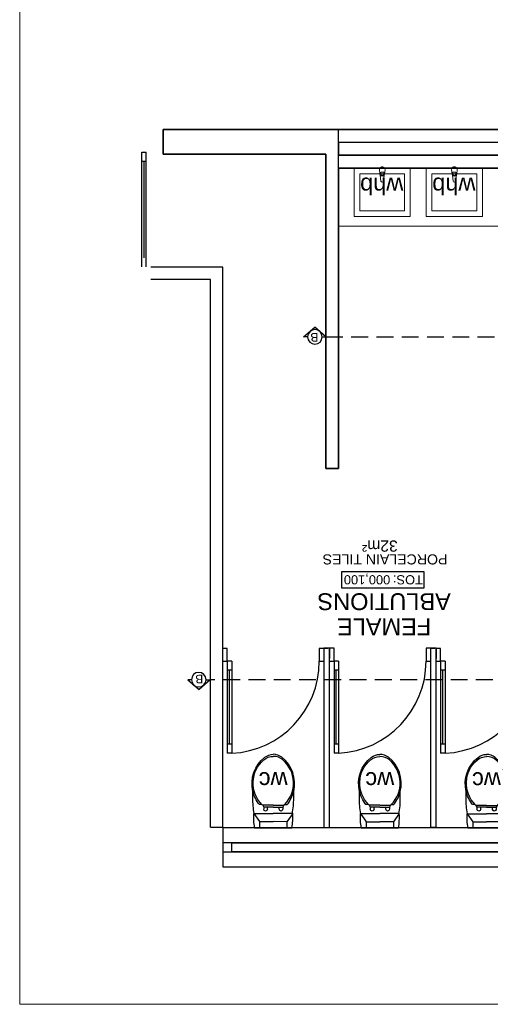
# Model space of a CAD drawing. Header units: millimetres. Extents: x -115474967 to 444143, y -74377 to 241828222.
# Tile 298 of 590: x -167115 to -162925, y 264927 to 273700. Entities that reach past the tile are written whole.
import ezdxf
from ezdxf.enums import TextEntityAlignment as Align

# ---------------------------------------------------------------- set-up
doc = ezdxf.new("R2010")
doc.units = ezdxf.units.MM
doc.header["$MEASUREMENT"] = 0
doc.linetypes.add('2DASHED', pattern=[0.75, 0.5, -0.25])
for name, color, linetype in [('00-1 FloorFinish', 1, 'Continuous'), ('00-1 FloorLevel', 7, 'Continuous'), ('00-2 Doors', 1, 'Continuous'), ('00-2 Sanitary', 8, 'Continuous'), ('00-2 Walls', 4, 'Continuous'), ('00-2 Windows', 1, 'Continuous'), ('A-DOOR NUMBERS', 7, 'Continuous'), ('CEIL-PLAN', 7, 'Continuous'), ('DIMS-50', 9, 'Continuous'), ('TEXT-50', 2, 'Continuous'), ('TEXT-REFN', 5, 'Continuous')]:
    doc.layers.add(name, color=color, linetype=linetype)
doc.layers.add('00-1 Labels', color=4, linetype='Continuous', lineweight=35)
doc.layers.add('0_cons_01', color=40, linetype='Continuous', lineweight=0, plot=False)
doc.styles.add('ARIAL', font='arial.ttf')
doc.styles.add('TEXT-20', font='arial.ttf', dxfattribs={"height": 40})
doc.styles.add('TEXT-50', font='arial.ttf', dxfattribs={"height": 100})

# ---------------------------------------------------------------- blocks, each defined once
blk = doc.blocks.new('gf')
for p, q in [((192800, 61204), (192800, 61535.5)), ((192983.3, 61455.1), (192965, 61455.1)), ((192965, 61422.3), (192983.3, 61422.3)), ((193000.1, 61464.2), (192983.3, 61455.1)), ((192983.3, 61422.3), (192983.3, 61455.1)), ((192983.3, 61369.8), (192983.3, 61422.3)), ((192983.3, 61369.8), (192983.3, 61317.2)), ((192965, 61317.2), (192983.3, 61317.2)), ((192983.3, 61284.4), (192965, 61284.4)), ((192983.3, 61317.2), (192983.3, 61284.4)), ((193000.1, 61275.3), (192983.3, 61284.4))]:
    blk.add_line(p, q)
for points in [[(192800, 61535.5, -0.056711), (192926, 61542.5), (192926, 61539.3)], [(192926.2, 61539.3, -0.052121), (193063.4, 61551.2), (193123.6, 61551.2, -0.14456)], [(193006.9, 61493.9, -0.11024), (193123.6, 61551.2, -0.16845)], [(193006.9, 61471.2, -0.434217), (193404.1, 61455.1, -0.182634), (193435.2, 61369.8, -2.693815)], [(193123.6, 61551.2, -0.292914), (193427.7, 61445.9, -0.16845), (193454.2, 61369.8, -2.883082)], [(193000.1, 61464.2, -0.008985), (193006.9, 61471.2, -0.182634)], [(193000.1, 61369.8), (193000.1, 61464.2, -0.444938)], [(193006.9, 61471.2), (193006.9, 61493.9, -0.416606)], [(193000.1, 61369.8), (193000.1, 61275.3, 0.008985)], [(193006.9, 61268.3, 0.434217), (193404.1, 61284.4, 0.182634), (193435.2, 61369.8, 2.693815)], [(193123.6, 61188.3, 0.292914), (193427.7, 61293.6, 0.16845), (193454.2, 61369.8, 2.883082)], [(193000.1, 61275.3, 0.008985), (193006.9, 61268.3, 0.182634)], [(193006.9, 61268.3), (193006.9, 61245.6, 0.416606)], [(193006.9, 61245.6, 0.11024), (193123.6, 61188.3, 0.16845)], [(192800, 61204, 0.056711), (192926, 61197), (192926, 61200.2)], [(192926.2, 61200.2, 0.052121), (193063.4, 61188.3), (193123.6, 61188.3, 0.14456)]]:
    blk.add_lwpolyline(points, format="xyb")
for points in [[(192926, 61542.5), (192854, 61491), (192800, 61491)], [(192926, 61539.3), (192926, 61369.8)], [(192854, 61491), (192854, 61369.8)], [(192854, 61248.5), (192854, 61369.8)], [(192926, 61200.2), (192926, 61369.8)], [(192926, 61197), (192854, 61248.5), (192800, 61248.5)]]:
    blk.add_lwpolyline(points)
for centre in [(192965, 61438.7), (192965, 61300.8)]:
    blk.add_arc(centre, 16.4, 90, 270)
blk = doc.blocks.new('Room Tags')
at = {"layer": '00-1 FloorLevel', "color": 2}
blk.add_lwpolyline([(-571, -76), (646, -76), (646, -325), (-571, -325)], close=True, dxfattribs=at)
at = {"layer": '00-1 FloorFinish', "style": 'ARIAL'}
blk.add_attdef('F-FINISH', text='', height=150, dxfattribs=at).set_placement((5, -578), align=Align.CENTER)
at = {"layer": '00-1 FloorLevel', "style": 'ARIAL'}
blk.add_text('TOS:', height=136.4, dxfattribs=at).set_placement((-557, -200), align=Align.MIDDLE_LEFT)
blk.add_attdef('000,000', text='', height=136, dxfattribs=at).set_placement((607, -200), align=Align.MIDDLE_RIGHT)
at = {"layer": '00-1 Labels', "style": 'ARIAL'}
for tag, p in [('ROOM1?', (19, 746)), ('ROOM2?', (19, 373)), ('ROOM3?', (19, 0))]:
    blk.add_attdef(tag, text='', height=250, dxfattribs=at).set_placement(p, align=Align.CENTER)
blk = doc.blocks.new('A$C69671385')
at = {"layer": 'DIMS-50', "color": 3}
for p, q in [((0, 169), (262, 397)), ((524, 169), (262, 397)), ((88, 169), (0, 169)), ((426, 169), (524, 169))]:
    blk.add_line(p, q, dxfattribs=at)
at = {"layer": 'TEXT-REFN'}
blk.add_circle((257, 169), 169, dxfattribs=at)
blk = doc.blocks.new('12')
for p, q in [((-139595.5, 264789.6), (-141661.4, 264789.6)), ((-140875.4, 264704.6), (-140875.6, 264274.6)), ((-140375.8, 264704.6), (-140875.4, 264704.6)), ((-140376, 264274.6), (-140375.8, 264704.6)), ((-140232.8, 264704.6), (-140232.9, 264274.6)), ((-139733.2, 264704.6), (-140232.8, 264704.6)), ((-139733.4, 264274.6), (-139733.2, 264704.6)), ((-140825.4, 264654.6), (-140825.5, 264324.6)), ((-140425.8, 264654.6), (-140825.4, 264654.6)), ((-140425.8, 264654.6), (-140825.4, 264654.6)), ((-140426, 264324.6), (-140425.8, 264654.6)), ((-140182.8, 264654.6), (-140182.9, 264324.6)), ((-139783.2, 264654.6), (-140182.8, 264654.6)), ((-139783.2, 264654.6), (-140182.8, 264654.6)), ((-139783.3, 264324.6), (-139783.2, 264654.6)), ((-140637.7, 264389), (-140644.4, 264336.1)), ((-140608.9, 264336.1), (-140615.5, 264389)), ((-139995.1, 264389), (-140001.8, 264336.1)), ((-139966.3, 264336.1), (-139972.9, 264389)), ((-140875.6, 264274.6), (-140376, 264274.6)), ((-140825.5, 264324.6), (-140426, 264324.6)), ((-140647.7, 264326.6), (-140651.7, 264284.6)), ((-140640.3, 264309.5), (-140640.3, 264324.4)), ((-140613.1, 264309.5), (-140640.3, 264309.5)), ((-140613.1, 264324.4), (-140613.1, 264309.5)), ((-140601.7, 264284.6), (-140605.7, 264326.6)), ((-140232.9, 264274.6), (-139733.4, 264274.6)), ((-140182.9, 264324.6), (-139783.3, 264324.6)), ((-140005, 264326.6), (-140009.1, 264284.6)), ((-139997.7, 264309.5), (-139997.6, 264324.4)), ((-139970.5, 264309.5), (-139997.7, 264309.5)), ((-139970.4, 264324.4), (-139970.5, 264309.5)), ((-139959.1, 264284.6), (-139963, 264326.6))]:
    blk.add_line(p, q)
for centre, radius, start, end in [((-140626.7, 264324.7), 21.1, 32.74623, 147.20418), ((-140626.6, 264387.6), 11.2, 7.11413, 172.83628), ((-139984, 264324.7), 21.1, 32.74623, 147.20418), ((-139984, 264387.6), 11.2, 7.11413, 172.83628), ((-140626.5, 264286.4), 25, 179.97521, 359.97521), ((-140626.7, 264324.7), 21.1, 147.20418, 174.8056), ((-140626.7, 264324.4), 13.6, 359.97521, 179.97521), ((-140626.7, 264324.7), 21.1, 5.14481, 32.74623), ((-139983.9, 264286.4), 25, 179.97521, 359.97521), ((-139984, 264324.7), 21.1, 147.20418, 174.8056), ((-139984, 264324.4), 13.6, 359.97521, 179.97521), ((-139984, 264324.7), 21.1, 5.14481, 32.74623)]:
    blk.add_arc(centre, radius, start, end)
at = {"layer": '00-2 Doors'}
for p, q in [((-140544.2, 268667.9), (-140544.2, 269487.9)), ((-140544.2, 269487.9), (-140504.2, 269487.9)), ((-140504.2, 268667.9), (-140504.2, 269487.9)), ((-139594.8, 268666.9), (-139594.8, 269486.9)), ((-139594.8, 269486.9), (-139554.8, 269486.9)), ((-139554.8, 268666.9), (-139554.8, 269486.9)), ((-138643.7, 268667.9), (-138643.7, 269487.9)), ((-138643.7, 269487.9), (-138603.7, 269487.9)), ((-138603.7, 268667.9), (-138603.7, 269487.9)), ((-140544.2, 269407.9), (-140504.2, 269407.9)), ((-140524.2, 269407.9), (-140524.2, 268747.9)), ((-139594.8, 269406.9), (-139554.8, 269406.9)), ((-139574.8, 269406.9), (-139574.8, 268746.9)), ((-138643.7, 269407.9), (-138603.7, 269407.9)), ((-138623.7, 269407.9), (-138623.7, 268747.9)), ((-140544.2, 268747.9), (-140504.2, 268747.9)), ((-139594.8, 268746.9), (-139554.8, 268746.9)), ((-138643.7, 268747.9), (-138603.7, 268747.9)), ((-140544.2, 268667.9), (-140504.2, 268667.9)), ((-140464.2, 268667.9), (-140504.2, 268667.9)), ((-140504.2, 268667.9), (-140504.2, 268552.9)), ((-140464.2, 268667.9), (-140464.2, 268552.9)), ((-140374.8, 268666.9), (-140414.8, 268666.9)), ((-140414.8, 268551.9), (-140414.8, 268666.9)), ((-140374.8, 268551.9), (-140374.8, 268666.9)), ((-139594.8, 268666.9), (-139554.8, 268666.9)), ((-139514.8, 268666.9), (-139554.8, 268666.9)), ((-139554.8, 268666.9), (-139554.8, 268551.9)), ((-139514.8, 268666.9), (-139514.8, 268551.9)), ((-139423.7, 268667.9), (-139463.7, 268667.9)), ((-139463.7, 268552.9), (-139463.7, 268667.9)), ((-139423.7, 268552.9), (-139423.7, 268667.9)), ((-138643.7, 268667.9), (-138603.7, 268667.9)), ((-138563.7, 268667.9), (-138603.7, 268667.9)), ((-138603.7, 268667.9), (-138603.7, 268552.9)), ((-138563.7, 268667.9), (-138563.7, 268552.9)), ((-140504.2, 268552.9), (-140464.2, 268552.9)), ((-140414.8, 268551.9), (-140374.8, 268551.9)), ((-139554.8, 268551.9), (-139514.8, 268551.9)), ((-139463.7, 268552.9), (-139423.7, 268552.9)), ((-138603.7, 268552.9), (-138563.7, 268552.9)), ((-137882.4, 265152.3), (-137882.4, 264132.3)), ((-137842.4, 265152.3), (-137842.4, 264132.3)), ((-137862.4, 264212.3), (-137862.4, 265072.3)), ((-137842.4, 264212.3), (-137882.4, 264212.3)), ((-137842.4, 264132.3), (-137882.4, 264132.3))]:
    blk.add_line(p, q, dxfattribs=at)
for centre in [(-140502.5, 268667.2), (-139553, 268666.2), (-138601.9, 268667.2)]:
    blk.add_arc(centre, 821.8, 92.91355, 179.95064, dxfattribs=at)
at = {"layer": '00-2 Walls'}
for p, q in [((-138564.5, 270380.7), (-138564.5, 270495.7)), ((-138564.5, 270380.7), (-138564.5, 270495.7)), ((-138564.6, 270265.7), (-138564.5, 270380.7)), ((-138564.6, 270265.7), (-138564.5, 270380.7)), ((-138564.6, 270200.7), (-138564.6, 270265.7)), ((-138564.6, 270200.7), (-138564.6, 270265.7)), ((-140464.8, 268552.4), (-140464.8, 268642.4)), ((-140464.8, 268552.4), (-140464.8, 268642.4)), ((-140464.8, 268552.4), (-140464.8, 268642.4)), ((-140414.8, 268552.4), (-140414.8, 268642.4)), ((-140414.8, 268552.4), (-140414.8, 268642.4)), ((-140414.8, 268552.4), (-140414.8, 268642.4)), ((-139514.8, 268551.9), (-139514.8, 268641.9)), ((-139514.8, 268551.9), (-139514.8, 268641.9)), ((-139514.8, 268551.9), (-139514.8, 268641.9)), ((-140464.8, 268552.4), (-140427.8, 268552.4)), ((-140464.8, 268552.4), (-140427.8, 268552.4)), ((-140464.8, 268552.4), (-140427.8, 268552.4)), ((-140414.8, 268552.4), (-140451.8, 268552.4)), ((-140414.8, 268552.4), (-140451.8, 268552.4)), ((-140414.8, 268552.4), (-140451.8, 268552.4)), ((-139514.8, 268551.9), (-139477.8, 268551.9)), ((-139514.8, 268551.9), (-139477.8, 268551.9)), ((-139514.8, 268551.9), (-139477.8, 268551.9)), ((-139463.8, 268551.9), (-139500.8, 268551.9)), ((-139463.8, 268551.9), (-139500.8, 268551.9)), ((-139593.4, 264274.6), (-139593.4, 266949.6)), ((-139593.4, 266949.6), (-139483.4, 266949.6)), ((-139483.4, 266949.6), (-139483.4, 264149.6)), ((-138563.7, 265155.3), (-137922.5, 265154.8)), ((-144932, 264274.6), (-139593.4, 264274.6)), ((-145041, 264159.6), (-139593.4, 264159.6)), ((-139593.4, 264159.6), (-145041, 264159.6)), ((-139593.4, 264044.6), (-139593.4, 264159.6)), ((-139483.4, 264149.6), (-138035.1, 264149.6)), ((-138035.1, 263929.6), (-138035.1, 264149.6)), ((-138035.1, 264149.6), (-138035.1, 263929.6)), ((-143428.6, 264044.6), (-139593.4, 264044.6)), ((-143428.2, 264044.6), (-139593.4, 264044.6)), ((-139593.4, 263929.6), (-143313.3, 263929.6)), ((-138035.1, 263929.6), (-139593.4, 263929.6))]:
    blk.add_line(p, q, dxfattribs=at)
for points in [[(-140463.3, 270147.4), (-140464.8, 268635.1)], [(-140413.3, 270147.4), (-140463.3, 270147.4)], [(-140414.8, 268635), (-140413.3, 270147.4)], [(-139513.2, 270149.1), (-139514.8, 268634.6)], [(-139463.2, 270149), (-139513.2, 270149.1)], [(-139500.8, 268551.9), (-139464.9, 268551.9), (-139463.2, 270149)], [(-138453.7, 270147.4), (-138563.7, 270147.4)], [(-138563.7, 270147.4), (-138563.7, 265155.3), (-137922.5, 265154.8)], [(-138453.7, 270147.4), (-138453.7, 265265.2), (-137922.4, 265264.8)], [(-140464.8, 268552.4), (-140414.8, 268552.4)], [(-139514.8, 268551.9), (-139463.8, 268551.9)], [(-139593.4, 264274.6), (-144932, 264274.6), (-144932, 267543), (-141380.9, 267543)], [(-139483.4, 266949.6), (-139593.4, 266949.6)], [(-139593.4, 266949.6), (-139593.4, 263929.6)], [(-139483.4, 264149.6), (-139483.4, 266949.6)], [(-143313.3, 263929.6), (-138035.1, 263929.6), (-138035.1, 264149.6)], [(-138035.1, 264149.6), (-139483.4, 264149.6)]]:
    blk.add_lwpolyline(points, dxfattribs=at)
for points in [[(-140464.8, 268552.4), (-140413.3, 268552.4), (-140413.3, 270147.4), (-140464.8, 270147.4)], [(-139514.8, 268551.9), (-139463.2, 268551.9), (-139463.2, 270149), (-139514.8, 270149)]]:
    blk.add_lwpolyline(points, close=True, dxfattribs=at)
at = {"layer": '00-2 Windows'}
for points in [[(-143009.5, 270153.3), (-138564.5, 270153.3), (-138564.5, 270498.3), (-143009.5, 270498.3)], [(-142929.5, 270365.8), (-138644.5, 270365.8), (-138644.5, 270365.8), (-142929.5, 270365.8)], [(-138644.5, 270285.8), (-138564.5, 270285.8), (-138564.5, 270365.8), (-138644.5, 270365.8)], [(-138644.5, 270285.8), (-142929.5, 270285.8), (-142929.5, 270285.8), (-138644.5, 270285.8)]]:
    blk.add_lwpolyline(points, close=True, dxfattribs=at)
at = {"layer": 'CEIL-PLAN', "color": 6, "linetype": '2DASHED', "ltscale": 300}
for points in [[(-143668.7, 268831.9), (-138453.7, 268831.9)], [(-139483.4, 265777.6), (-145277, 265777.6)]]:
    blk.add_lwpolyline(points, dxfattribs=at)
ref = blk.add_blockref('Room Tags', (-140012.2, 268061.7), dxfattribs=dict(xscale=0.6000000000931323, yscale=0.6000000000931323, zscale=0.6000000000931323))
ref.add_attrib('ROOM2?', 'FEMALE', dxfattribs={"layer": '00-1 Labels', "height": 150, "style": 'ARIAL'}).set_placement((-140000.8, 268285.6), align=Align.CENTER)
ref.add_attrib('ROOM3?', 'ABLUTIONS', dxfattribs={"layer": '00-1 Labels', "height": 150, "style": 'ARIAL'}).set_placement((-140000.8, 268061.7), align=Align.CENTER)
ref.add_attrib('000,000', '000,100', dxfattribs={"layer": '00-1 FloorLevel', "height": 81.82, "style": 'ARIAL'}).set_placement((-139642.3, 267941.6), align=Align.MIDDLE_RIGHT)
ref.add_attrib('F-FINISH', 'PORCELAIN TILES', dxfattribs={"layer": '00-1 FloorFinish', "height": 90, "style": 'ARIAL'}).set_placement((-140009.1, 267714.9), align=Align.CENTER)
at = {"layer": '00-2 Sanitary', "xscale": -1, "rotation": 89.96596167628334}
for p in [(-79428.8, 462915.6), (-78479, 462914.8), (-77529.7, 462914.5)]:
    blk.add_blockref('gf', p, dxfattribs=at)
at = {"layer": 'DIMS-50', "color": 3, "xscale": -0.3839999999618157, "yscale": 0.3839999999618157, "zscale": 0.3839999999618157}
for p, rotation in [((-138252.4, 268767.1), 359.9999999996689), ((-139483.4, 265842.4), 179.9999999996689)]:
    blk.add_blockref('A$C69671385', p, dxfattribs=dict(at, rotation=rotation))
at = {"layer": 'A-DOOR NUMBERS', "color": 1, "insert": (-140122.5, 267691.4), "char_height": 100, "width": 374.328, "attachment_point": 1, "style": 'ARIAL'}
blk.add_mtext('32m²', dxfattribs=at)
at = {"layer": 'TEXT-50', "linetype": 'Continuous', "lineweight": 0, "char_height": 150, "width": 313.383, "attachment_point": 9, "line_spacing_factor": 0.938532, "style": 'TEXT-50'}
for s, insert in [('\\pxql;wc', (-140727.1, 269654.2)), ('\\pxql;wc', (-139777.3, 269653.4)), ('\\pxql;wc', (-138828, 269653.1)), ('\\pxql;whb', (-140500.7, 264355.7)), ('\\pxql;whb', (-139858.1, 264355.7))]:
    blk.add_mtext(s, dxfattribs=dict(at, insert=insert))
at = {"layer": 'TEXT-REFN', "color": 2, "linetype": 'Continuous', "style": 'TEXT-20'}
for p in [(-138390.6, 268788.3), (-139415.4, 265742.9)]:
    blk.add_text('B', height=76.8, dxfattribs=at).set_placement(p)

msp = doc.modelspace()

# ---------------------------------------------------------------- linework, layer by layer
at = {"layer": '0_cons_01'}
msp.add_lwpolyline([(-167115.04234, 264926.66198), (-136580.57491, 264926.66198), (-136580.57491, 282473.47509), (-167115.04234, 282473.47509)], close=True, dxfattribs=at)

# ---------------------------------------------------------------- block references
at = {"layer": '0_cons_01', "rotation": 180}
msp.add_blockref('12', (-303871.44663, 536651.09062), dxfattribs=at)

doc.saveas('drawing.dxf')
